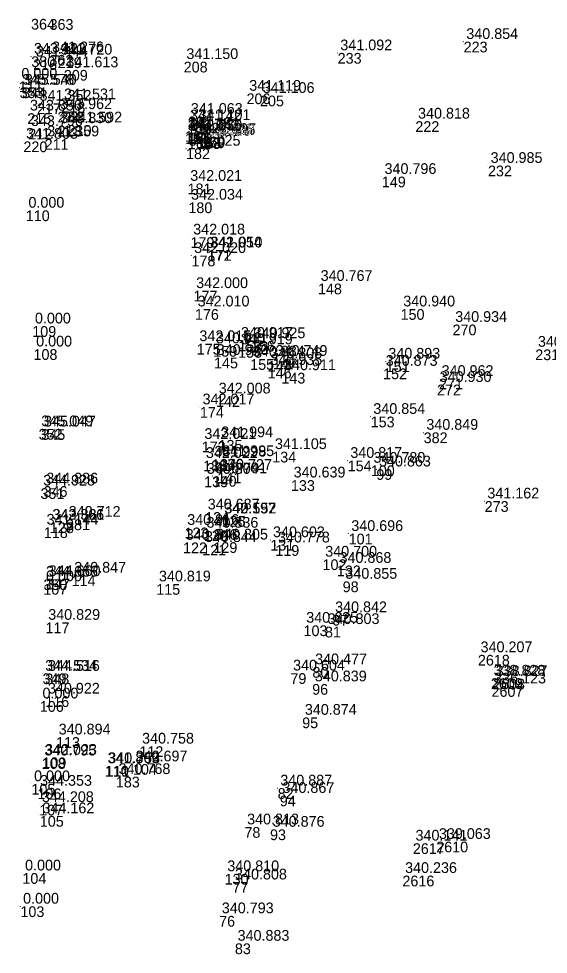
# Model space of a CAD drawing. Extents: x -829398 to -819400, y -1074439 to -1067977.
# Drawn here: x -820057.5 to -819998.2, y -1073326.5 to -1073221.7 of the extents above; entities that cross this region are included whole.
import ezdxf

# ---------------------------------------------------------------- set-up
doc = ezdxf.new("R2010")
doc.units = 0
for name, color, linetype in [('Vrstva 60', 7, 'Continuous'), ('Vrstva 61', 7, 'Continuous'), ('Čísla bodů_doměření_2012', 7, 'Continuous')]:
    doc.layers.add(name, color=color, linetype=linetype)

# ---------------------------------------------------------------- blocks, each defined once
blk = doc.blocks.new('BOD')
at = {"layer": 'Čísla bodů_doměření_2012'}
for p, q in [((-0.15, 0), (0.15, 0)), ((0, -0.15), (0, 0.15))]:
    blk.add_line(p, q, dxfattribs=at)

msp = doc.modelspace()

# ---------------------------------------------------------------- block references
at = {"layer": 'Vrstva 60', "xscale": 0.010000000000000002, "yscale": 0.010000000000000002}
for p in [(-820056.071, -1073221.742), (-820056.071, -1073221.742), (-820054.003, -1073221.769), (-820054.003, -1073221.769), (-820007.667, -1073224.294), (-820007.667, -1073224.294), (-820056.051, -1073225.938), (-820056.051, -1073225.938), (-820055.834, -1073226.263), (-820055.834, -1073226.263), (-820054.024, -1073225.783), (-820054.024, -1073225.783), (-820053.086, -1073226.048), (-820053.086, -1073226.048), (-820021.762, -1073225.558), (-820021.762, -1073225.558), (-820052.406, -1073227.463), (-820052.406, -1073227.463), (-820038.993, -1073226.54), (-820038.993, -1073226.54), (-820057.45, -1073228.742), (-820057.45, -1073228.742), (-820057.346, -1073229.414), (-820057.346, -1073229.414), (-820057.065, -1073229.425), (-820057.065, -1073229.425), (-820031.96, -1073230.091), (-820031.96, -1073230.091), (-820030.455, -1073230.337), (-820030.455, -1073230.337), (-820055.418, -1073231.202), (-820055.418, -1073231.202), (-820052.677, -1073231.044), (-820052.677, -1073231.044), (-820056.492, -1073232.309), (-820056.492, -1073232.309), (-820053.11, -1073232.147), (-820053.11, -1073232.147), (-820038.492, -1073232.676), (-820038.492, -1073232.676), (-820053.096, -1073233.72), (-820053.096, -1073233.72), (-820051.982, -1073233.642), (-820051.982, -1073233.642), (-820038.594, -1073233.413), (-820038.594, -1073233.413), (-820037.622, -1073233.377), (-820037.622, -1073233.377), (-820013.067, -1073233.207), (-820013.067, -1073233.207), (-820056.385, -1073234.039), (-820056.385, -1073234.039), (-820038.85, -1073234.313), (-820038.85, -1073234.313), (-820038.837, -1073234.55), (-820038.837, -1073234.55), (-820038.6, -1073234.461), (-820038.6, -1073234.461), (-820038.54, -1073234.541), (-820038.54, -1073234.541), (-820056.927, -1073235.468), (-820056.927, -1073235.468), (-820054.557, -1073235.202), (-820054.557, -1073235.202), (-820038.523, -1073235.135), (-820038.523, -1073235.135), (-820037.544, -1073235.106), (-820037.544, -1073235.106), (-820037.486, -1073235.02), (-820037.486, -1073235.02), (-820037.071, -1073235.027), (-820037.071, -1073235.027), (-820036.996, -1073234.924), (-820036.996, -1073234.924), (-820038.734, -1073236.246), (-820038.734, -1073236.246), (-820004.943, -1073238.175), (-820004.943, -1073238.175), (-820016.817, -1073239.409), (-820016.817, -1073239.409), (-820038.558, -1073240.183), (-820038.558, -1073240.183), (-820056.663, -1073243.19), (-820056.663, -1073243.19), (-820038.464, -1073242.294), (-820038.464, -1073242.294), (-820038.229, -1073246.193), (-820038.229, -1073246.193), (-820038.117, -1073248.263), (-820038.117, -1073248.263), (-820036.346, -1073247.64), (-820036.346, -1073247.64), (-820036.284, -1073247.637), (-820036.284, -1073247.637), (-820023.966, -1073251.389), (-820023.966, -1073251.389), (-820037.895, -1073252.191), (-820037.895, -1073252.191), (-820037.733, -1073254.248), (-820037.733, -1073254.248), (-820014.721, -1073254.246), (-820014.721, -1073254.246), (-820055.937, -1073256.154), (-820055.937, -1073256.154), (-820008.907, -1073255.98), (-820008.907, -1073255.98), (-820032.879, -1073257.76), (-820032.879, -1073257.76), (-820031.476, -1073257.806), (-820031.476, -1073257.806), (-820055.798, -1073258.733), (-820055.798, -1073258.733), (-820037.536, -1073258.136), (-820037.536, -1073258.136), (-820035.678, -1073258.377), (-820035.678, -1073258.377), (-820032.899, -1073258.492), (-820032.899, -1073258.492), (-819999.654, -1073258.765), (-819999.654, -1073258.765), (-820035.598, -1073259.683), (-820035.598, -1073259.683), (-820031.549, -1073259.854), (-820031.549, -1073259.854), (-820029.007, -1073259.78), (-820029.007, -1073259.78), (-820029.591, -1073260.052), (-820029.591, -1073260.052), (-820029.589, -1073260.803), (-820029.589, -1073260.803), (-820016.682, -1073260.899), (-820016.682, -1073260.899), (-820016.389, -1073260.096), (-820016.389, -1073260.096), (-819998.236, -1073260.282), (-819998.236, -1073260.282), (-820028.061, -1073261.382), (-820028.061, -1073261.382), (-820010.428, -1073262.031), (-820010.428, -1073262.031), (-820010.649, -1073262.706), (-820010.649, -1073262.706), (-820035.37, -1073263.997), (-820035.37, -1073263.997), (-820037.177, -1073265.214), (-820037.177, -1073265.214), (-820018.07, -1073266.286), (-820018.07, -1073266.286), (-820055.225, -1073267.667), (-820055.225, -1073267.667), (-820054.924, -1073267.699), (-820054.924, -1073267.699), (-820012.139, -1073268.061), (-820012.139, -1073268.061), (-820036.972, -1073269.086), (-820036.972, -1073269.086), (-820035.095, -1073268.897), (-820035.095, -1073268.897), (-820029.081, -1073270.223), (-820029.081, -1073270.223), (-820036.809, -1073271.215), (-820036.809, -1073271.215), (-820035.846, -1073271.067), (-820035.846, -1073271.067), (-820034.974, -1073271.014), (-820034.974, -1073271.014), (-820020.644, -1073271.209), (-820020.644, -1073271.209), (-820035.218, -1073272.551), (-820035.218, -1073272.551), (-820018.053, -1073271.758), (-820018.053, -1073271.758), (-820017.434, -1073272.171), (-820017.434, -1073272.171), (-820036.707, -1073272.995), (-820036.707, -1073272.995), (-820035.751, -1073272.935), (-820035.751, -1073272.935), (-820026.991, -1073273.405), (-820026.991, -1073273.405), (-820055.014, -1073274.304), (-820055.014, -1073274.304), (-820054.672, -1073274.077), (-820054.672, -1073274.077), (-820005.311, -1073275.755), (-820005.311, -1073275.755), (-820052.157, -1073277.804), (-820052.157, -1073277.804), (-820036.598, -1073276.985), (-820036.598, -1073276.985), (-820034.762, -1073277.429), (-820034.762, -1073277.429), (-820034.723, -1073277.427), (-820034.723, -1073277.427), (-820054.636, -1073278.686), (-820054.636, -1073278.686), (-820053.991, -1073278.142), (-820053.991, -1073278.142), (-820053.957, -1073278.138), (-820053.957, -1073278.138), (-820038.896, -1073278.714), (-820038.896, -1073278.714), (-820036.738, -1073279.03), (-820036.738, -1073279.03), (-820020.535, -1073279.398), (-820020.535, -1073279.398), (-820039.063, -1073280.385), (-820039.063, -1073280.385), (-820036.913, -1073280.624), (-820036.913, -1073280.624), (-820035.665, -1073280.354), (-820035.665, -1073280.354), (-820029.298, -1073280.091), (-820029.298, -1073280.091), (-820028.738, -1073280.682), (-820028.738, -1073280.682), (-820023.454, -1073282.271), (-820023.454, -1073282.271), (-820021.852, -1073282.966), (-820021.852, -1073282.966), (-820051.538, -1073284.062), (-820051.538, -1073284.062), (-820054.7, -1073285.03), (-820054.7, -1073285.03), (-820054.688, -1073284.509), (-820054.688, -1073284.509), (-820054.395, -1073284.446), (-820054.395, -1073284.446), (-820042.061, -1073285.04), (-820042.061, -1073285.04), (-820021.2, -1073284.749), (-820021.2, -1073284.749), (-820022.345, -1073288.492), (-820022.345, -1073288.492), (-820054.45, -1073289.346), (-820054.45, -1073289.346), (-820025.58, -1073289.671), (-820025.58, -1073289.671), (-820023.183, -1073289.818), (-820023.183, -1073289.818), (-820006.069, -1073292.973), (-820006.069, -1073292.973), (-820024.584, -1073294.332), (-820024.584, -1073294.332), (-820054.793, -1073295.051), (-820054.793, -1073295.051), (-820054.475, -1073295.065), (-820054.475, -1073295.065), (-820027.051, -1073295.023), (-820027.051, -1073295.023), (-820004.611, -1073295.592), (-820004.611, -1073295.592), (-820024.614, -1073296.237), (-820024.614, -1073296.237), (-820004.547, -1073296.471), (-820004.547, -1073296.471), (-820004.381, -1073295.648), (-820004.381, -1073295.648), (-820054.48, -1073297.607), (-820054.48, -1073297.607), (-820055.09, -1073298.15), (-820055.09, -1073298.15), (-820025.732, -1073299.981), (-820025.732, -1073299.981), (-820053.279, -1073302.189), (-820053.279, -1073302.189), (-820043.944, -1073303.209), (-820043.944, -1073303.209), (-820054.877, -1073304.538), (-820054.877, -1073304.538), (-820054.805, -1073304.458), (-820054.805, -1073304.458), (-820047.813, -1073305.405), (-820047.813, -1073305.405), (-820047.734, -1073305.401), (-820047.734, -1073305.401), (-820044.674, -1073305.199), (-820044.674, -1073305.199), (-820046.58, -1073306.619), (-820046.58, -1073306.619), (-820056.031, -1073307.42), (-820056.031, -1073307.42), (-820055.36, -1073307.933), (-820055.36, -1073307.933), (-820028.477, -1073307.906), (-820028.477, -1073307.906), (-820028.236, -1073308.736), (-820028.236, -1073308.736), (-820055.153, -1073309.76), (-820055.153, -1073309.76), (-820055.093, -1073311.015), (-820055.093, -1073311.015), (-820032.194, -1073312.258), (-820032.194, -1073312.258), (-820029.33, -1073312.521), (-820029.33, -1073312.521), (-820013.35, -1073314.074), (-820013.35, -1073314.074), (-820010.732, -1073313.89), (-820010.732, -1073313.89), (-820057.04, -1073317.415), (-820057.04, -1073317.415), (-820034.411, -1073317.5), (-820034.411, -1073317.5), (-820033.546, -1073318.423), (-820033.546, -1073318.423), (-820014.514, -1073317.696), (-820014.514, -1073317.696), (-820057.261, -1073321.135), (-820057.261, -1073321.135), (-820035.025, -1073322.207), (-820035.025, -1073322.207), (-820033.262, -1073325.29), (-820033.262, -1073325.29)]:
    msp.add_blockref('BOD', p, dxfattribs=at)

# ---------------------------------------------------------------- texts
at = {"layer": 'Vrstva 60'}
for s, p in [('364', (-820056.071, -1073222.942)), ('363', (-820054.003, -1073222.969)), ('223', (-820007.667, -1073225.494)), ('380', (-820056.051, -1073227.138)), ('216', (-820055.834, -1073227.463)), ('362', (-820054.024, -1073226.983)), ('219', (-820053.086, -1073227.248)), ('233', (-820021.762, -1073226.758)), ('209', (-820052.406, -1073228.663)), ('208', (-820038.993, -1073227.74)), ('111', (-820057.45, -1073229.942)), ('353', (-820057.346, -1073230.614)), ('344', (-820057.065, -1073230.625)), ('206', (-820031.96, -1073231.291)), ('205', (-820030.455, -1073231.537)), ('217', (-820055.418, -1073232.402)), ('218', (-820052.677, -1073232.244)), ('215', (-820056.492, -1073233.509)), ('214', (-820053.11, -1073233.347)), ('207', (-820038.492, -1073233.876)), ('213', (-820053.096, -1073234.92)), ('210', (-820051.982, -1073234.842)), ('161', (-820038.594, -1073234.613)), ('162', (-820037.622, -1073234.577)), ('222', (-820013.067, -1073234.407)), ('212', (-820056.385, -1073235.239)), ('160', (-820038.85, -1073235.513)), ('167', (-820038.837, -1073235.75)), ('166', (-820038.6, -1073235.661)), ('165', (-820038.54, -1073235.741)), ('220', (-820056.927, -1073236.668)), ('211', (-820054.557, -1073236.402)), ('164', (-820038.523, -1073236.335)), ('163', (-820037.544, -1073236.306)), ('168', (-820037.486, -1073236.22)), ('170', (-820037.071, -1073236.227)), ('169', (-820036.996, -1073236.124)), ('182', (-820038.734, -1073237.446)), ('232', (-820004.943, -1073239.375)), ('149', (-820016.817, -1073240.609)), ('181', (-820038.558, -1073241.383)), ('110', (-820056.663, -1073244.39)), ('180', (-820038.464, -1073243.494)), ('179', (-820038.229, -1073247.393)), ('178', (-820038.117, -1073249.463)), ('171', (-820036.346, -1073248.84)), ('172', (-820036.284, -1073248.837)), ('148', (-820023.966, -1073252.589)), ('177', (-820037.895, -1073253.391)), ('176', (-820037.733, -1073255.448)), ('150', (-820014.721, -1073255.446)), ('109', (-820055.937, -1073257.354)), ('270', (-820008.907, -1073257.18)), ('157', (-820032.879, -1073258.96)), ('156', (-820031.476, -1073259.006)), ('108', (-820055.798, -1073259.933)), ('175', (-820037.536, -1073259.336)), ('159', (-820035.678, -1073259.577)), ('158', (-820032.899, -1073259.692)), ('231', (-819999.654, -1073259.965)), ('145', (-820035.598, -1073260.883)), ('155', (-820031.549, -1073261.054)), ('147', (-820029.007, -1073260.98)), ('144', (-820029.591, -1073261.252)), ('146', (-820029.589, -1073262.003)), ('152', (-820016.682, -1073262.099)), ('151', (-820016.389, -1073261.296)), ('143', (-820028.061, -1073262.582)), ('271', (-820010.428, -1073263.231)), ('272', (-820010.649, -1073263.906)), ('142', (-820035.37, -1073265.197)), ('174', (-820037.177, -1073266.414)), ('153', (-820018.07, -1073267.486)), ('352', (-820055.225, -1073268.867)), ('345', (-820054.924, -1073268.899)), ('382', (-820012.139, -1073269.261)), ('173', (-820036.972, -1073270.286)), ('135', (-820035.095, -1073270.097)), ('134', (-820029.081, -1073271.423)), ('138', (-820036.809, -1073272.415)), ('137', (-820035.846, -1073272.267)), ('136', (-820034.974, -1073272.214)), ('154', (-820020.644, -1073272.409)), ('141', (-820035.218, -1073273.751)), ('100', (-820018.053, -1073272.958)), ('99', (-820017.434, -1073273.371)), ('139', (-820036.707, -1073274.195)), ('140', (-820035.751, -1073274.135)), ('133', (-820026.991, -1073274.605)), ('351', (-820055.014, -1073275.504)), ('346', (-820054.672, -1073275.277)), ('273', (-820005.311, -1073276.955)), ('381', (-820052.157, -1073279.004)), ('124', (-820036.598, -1073278.185)), ('126', (-820034.762, -1073278.629)), ('125', (-820034.723, -1073278.627)), ('118', (-820054.636, -1073279.886)), ('127', (-820053.991, -1073279.342)), ('128', (-820053.957, -1073279.338)), ('123', (-820038.896, -1073279.914)), ('120', (-820036.738, -1073280.23)), ('101', (-820020.535, -1073280.598)), ('122', (-820039.063, -1073281.585)), ('121', (-820036.913, -1073281.824)), ('129', (-820035.665, -1073281.554)), ('131', (-820029.298, -1073281.291)), ('119', (-820028.738, -1073281.882)), ('102', (-820023.454, -1073283.471)), ('132', (-820021.852, -1073284.166)), ('114', (-820051.538, -1073285.262)), ('350', (-820054.688, -1073285.709)), ('107', (-820054.7, -1073286.23)), ('347', (-820054.395, -1073285.646)), ('115', (-820042.061, -1073286.24)), ('98', (-820021.2, -1073285.949)), ('97', (-820022.345, -1073289.692)), ('117', (-820054.45, -1073290.546)), ('103', (-820025.58, -1073290.871)), ('81', (-820023.183, -1073291.018)), ('2618', (-820006.069, -1073294.173)), ('80', (-820024.584, -1073295.532)), ('349', (-820054.793, -1073296.251)), ('348', (-820054.475, -1073296.265)), ('79', (-820027.051, -1073296.223)), ('2609', (-820004.611, -1073296.792)), ('96', (-820024.614, -1073297.437)), ('2607', (-820004.547, -1073297.671)), ('2608', (-820004.381, -1073296.848)), ('116', (-820054.48, -1073298.807)), ('106', (-820055.09, -1073299.35)), ('95', (-820025.732, -1073301.181)), ('113', (-820053.279, -1073303.389)), ('112', (-820043.944, -1073304.409)), ('108', (-820054.877, -1073305.738)), ('109', (-820054.805, -1073305.658)), ('110', (-820047.813, -1073306.605)), ('111', (-820047.734, -1073306.601)), ('104', (-820044.674, -1073306.399)), ('183', (-820046.58, -1073307.819)), ('105', (-820056.031, -1073308.62)), ('106', (-820055.36, -1073309.133)), ('82', (-820028.477, -1073309.106)), ('94', (-820028.236, -1073309.936)), ('107', (-820055.153, -1073310.96)), ('105', (-820055.093, -1073312.215)), ('78', (-820032.194, -1073313.458)), ('93', (-820029.33, -1073313.721)), ('2617', (-820013.35, -1073315.274)), ('2610', (-820010.732, -1073315.09)), ('104', (-820057.04, -1073318.615)), ('130', (-820034.411, -1073318.7)), ('77', (-820033.546, -1073319.623)), ('2616', (-820014.514, -1073318.896)), ('103', (-820057.261, -1073322.335)), ('76', (-820035.025, -1073323.407)), ('83', (-820033.262, -1073326.49))]:
    msp.add_text(s, height=1.2, dxfattribs=at).set_placement(p)
at = {"layer": 'Vrstva 61'}
for s, p in [('340.854', (-820007.367, -1073223.994)), ('341.276', (-820053.724, -1073225.483)), ('341.092', (-820021.462, -1073225.258)), ('343.423', (-820055.751, -1073225.638)), ('341.444', (-820055.534, -1073225.963)), ('341.720', (-820052.786, -1073225.748)), ('341.150', (-820038.693, -1073226.24)), ('341.613', (-820052.106, -1073227.163)), ('0.000', (-820057.15, -1073228.442)), ('345.578', (-820057.046, -1073229.114)), ('345.540', (-820056.765, -1073229.125)), ('341.531', (-820052.377, -1073230.744)), ('341.119', (-820031.66, -1073229.791)), ('341.106', (-820030.155, -1073230.037)), ('341.352', (-820055.118, -1073230.902)), ('343.962', (-820052.81, -1073231.847)), ('343.856', (-820056.192, -1073232.009)), ('341.063', (-820038.192, -1073232.376)), ('340.818', (-820012.767, -1073232.907)), ('343.796', (-820056.085, -1073233.739)), ('343.830', (-820052.796, -1073233.42)), ('341.592', (-820051.682, -1073233.342)), ('341.142', (-820038.294, -1073233.113)), ('341.101', (-820037.322, -1073233.077)), ('341.359', (-820054.257, -1073234.902)), ('341.281', (-820038.55, -1073234.013)), ('342.042', (-820038.537, -1073234.25)), ('341.336', (-820038.3, -1073234.161)), ('342.050', (-820038.24, -1073234.241)), ('342.047', (-820038.223, -1073234.835)), ('342.049', (-820037.244, -1073234.806)), ('341.121', (-820037.186, -1073234.72)), ('342.016', (-820036.771, -1073234.727)), ('341.097', (-820036.696, -1073234.624)), ('341.803', (-820056.627, -1073235.168)), ('342.025', (-820038.434, -1073235.946)), ('340.985', (-820004.643, -1073237.875)), ('340.796', (-820016.517, -1073239.109)), ('342.021', (-820038.258, -1073239.883)), ('342.034', (-820038.164, -1073241.994)), ('0.000', (-820056.363, -1073242.89)), ('342.018', (-820037.929, -1073245.893)), ('342.054', (-820036.046, -1073247.34)), ('341.010', (-820035.984, -1073247.337)), ('342.020', (-820037.817, -1073247.963)), ('340.767', (-820023.666, -1073251.089)), ('342.000', (-820037.595, -1073251.891)), ('342.010', (-820037.433, -1073253.948)), ('340.940', (-820014.421, -1073253.946)), ('0.000', (-820055.637, -1073255.854)), ('340.934', (-820008.607, -1073255.68)), ('342.015', (-820037.236, -1073257.836)), ('340.917', (-820032.579, -1073257.46)), ('340.925', (-820031.176, -1073257.506)), ('0.000', (-820055.498, -1073258.433)), ('340.911', (-820035.378, -1073258.077)), ('340.919', (-820032.599, -1073258.192)), ('340.974', (-819999.354, -1073258.465)), ('340.940', (-820035.298, -1073259.383)), ('340.884', (-820031.249, -1073259.554)), ('340.808', (-820029.291, -1073259.752)), ('340.749', (-820028.707, -1073259.48)), ('340.893', (-820016.089, -1073259.796)), ('340.935', (-820029.289, -1073260.503)), ('340.911', (-820027.761, -1073261.082)), ('340.873', (-820016.382, -1073260.599)), ('340.962', (-820010.128, -1073261.731)), ('340.930', (-820010.349, -1073262.406)), ('342.008', (-820035.07, -1073263.697)), ('342.017', (-820036.877, -1073264.914)), ('340.854', (-820017.77, -1073265.986)), ('345.049', (-820054.925, -1073267.367)), ('345.047', (-820054.624, -1073267.399)), ('340.849', (-820011.839, -1073267.761)), ('342.021', (-820036.672, -1073268.786)), ('341.994', (-820034.795, -1073268.597)), ('341.105', (-820028.781, -1073269.923)), ('342.022', (-820036.509, -1073270.915)), ('341.998', (-820035.546, -1073270.767)), ('341.995', (-820034.674, -1073270.714)), ('340.817', (-820020.344, -1073270.909)), ('340.780', (-820017.753, -1073271.458)), ('340.804', (-820036.407, -1073272.695)), ('340.791', (-820035.451, -1073272.635)), ('340.727', (-820034.918, -1073272.251)), ('340.863', (-820017.134, -1073271.871)), ('344.886', (-820054.372, -1073273.777)), ('340.639', (-820026.691, -1073273.105)), ('344.928', (-820054.714, -1073274.004)), ('341.162', (-820005.011, -1073275.455)), ('340.687', (-820036.298, -1073276.685)), ('342.366', (-820053.691, -1073277.842)), ('343.321', (-820053.657, -1073277.838)), ('340.712', (-820051.857, -1073277.504)), ('342.197', (-820034.462, -1073277.129)), ('340.552', (-820034.423, -1073277.127)), ('341.144', (-820054.336, -1073278.386)), ('340.916', (-820038.596, -1073278.414)), ('340.836', (-820036.438, -1073278.73)), ('340.805', (-820035.365, -1073280.054)), ('340.603', (-820028.998, -1073279.791)), ('340.696', (-820020.235, -1073279.098)), ('340.846', (-820038.763, -1073280.085)), ('340.844', (-820036.613, -1073280.324)), ('340.778', (-820028.438, -1073280.382)), ('340.700', (-820023.154, -1073281.971)), ('340.868', (-820021.552, -1073282.666)), ('344.666', (-820054.388, -1073284.209)), ('344.660', (-820054.095, -1073284.146)), ('340.847', (-820051.238, -1073283.762)), ('0.000', (-820054.4, -1073284.73)), ('340.819', (-820041.761, -1073284.74)), ('340.855', (-820020.9, -1073284.449)), ('340.842', (-820022.045, -1073288.192)), ('340.829', (-820054.15, -1073289.046)), ('340.625', (-820025.28, -1073289.371)), ('340.803', (-820022.883, -1073289.518)), ('340.207', (-820005.769, -1073292.673)), ('340.604', (-820026.751, -1073294.723)), ('340.477', (-820024.284, -1073294.032)), ('344.534', (-820054.493, -1073294.751)), ('344.516', (-820054.175, -1073294.765)), ('338.828', (-820004.311, -1073295.292)), ('338.827', (-820004.081, -1073295.348)), ('340.839', (-820024.314, -1073295.937)), ('336.123', (-820004.247, -1073296.171)), ('0.000', (-820054.79, -1073297.85)), ('340.922', (-820054.18, -1073297.307)), ('340.874', (-820025.432, -1073299.681)), ('340.894', (-820052.979, -1073301.889)), ('340.758', (-820043.644, -1073302.909)), ('342.023', (-820054.505, -1073304.158)), ('340.795', (-820054.577, -1073304.238)), ('341.869', (-820047.513, -1073305.105)), ('340.753', (-820047.434, -1073305.101)), ('340.697', (-820044.374, -1073304.899)), ('0.000', (-820055.731, -1073307.12)), ('340.768', (-820046.28, -1073306.319)), ('344.353', (-820055.06, -1073307.633)), ('340.887', (-820028.177, -1073307.606)), ('340.867', (-820027.936, -1073308.436)), ('344.208', (-820054.853, -1073309.46)), ('344.162', (-820054.793, -1073310.715)), ('340.813', (-820031.894, -1073311.958)), ('340.876', (-820029.03, -1073312.221)), ('339.063', (-820010.432, -1073313.59)), ('340.141', (-820013.05, -1073313.774)), ('0.000', (-820056.74, -1073317.115)), ('340.810', (-820034.111, -1073317.2)), ('340.236', (-820014.214, -1073317.396)), ('340.808', (-820033.246, -1073318.123)), ('0.000', (-820056.961, -1073320.835)), ('340.793', (-820034.725, -1073321.907)), ('340.883', (-820032.962, -1073324.99))]:
    msp.add_text(s, height=1.2, dxfattribs=at).set_placement(p)

doc.saveas('drawing.dxf')
